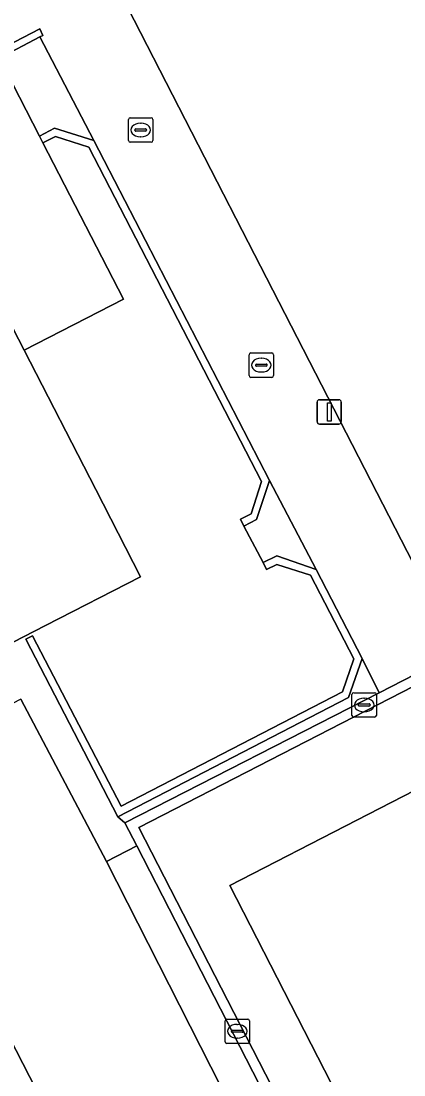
# Model space of a CAD drawing. Extents: x 158835 to 160077, y 386387 to 387778.
# Drawn here: x 159417.43 to 159433.09, y 387322.98 to 387366.1 of the extents above; entities that cross this region are included whole.
import ezdxf

# ---------------------------------------------------------------- set-up
doc = ezdxf.new("R2010")
doc.units = 0
for name, color, linetype in [('IMGEO_Groenvoorziening', 7, 'Continuous'), ('IMGEO_Hek', 7, 'Continuous'), ('IMGEO_Kolk', 7, 'Continuous'), ('IMGEO_Lichtmast', 7, 'Continuous'), ('IMGEO_Muur', 7, 'Continuous'), ('IMGEO_Pand', 7, 'Continuous'), ('IMGEO_Rijbaan_lokaal_open', 7, 'Continuous'), ('IMGEO_Terreindeel_gesloten', 7, 'Continuous'), ('IMGEO_Terreindeel_open', 7, 'Continuous'), ('IMGEO_Voetpad_open', 7, 'Continuous')]:
    doc.layers.add(name, color=color, linetype=linetype)

msp = doc.modelspace()

# ---------------------------------------------------------------- linework, layer by layer
at = {"layer": 'IMGEO_Groenvoorziening'}
for points in [[(159462.362, 387250.137), (159420.921, 387331.715), (159417.429, 387338.352), (159412.769, 387335.949), (159411.43, 387335.294), (159456.655, 387247.04), (159462.423, 387250.008)], [(159456.655, 387247.04), (159411.43, 387335.294), (159410.654, 387334.916), (159455.847, 387246.624)], [(159463.922, 387250.956), (159463.774, 387251.258), (159422.162, 387332.358), (159420.921, 387331.715), (159462.362, 387250.137)]]:
    msp.add_lwpolyline(points, close=True, dxfattribs=at)
at = {"layer": 'IMGEO_Hek'}
for points in [[(159425.452, 387359.525), (159417.627, 387374.79)], [(159450.929, 387350.385), (159434.473, 387341.962), (159426.481, 387357.531)], [(159448.962, 387285.874), (159425.973, 387330.728), (159441.556, 387338.759)]]:
    msp.add_lwpolyline(points, dxfattribs=at)
at = {"layer": 'IMGEO_Kolk'}
for p, q in [((159421.826, 387361.221), (159421.826, 387362.073)), ((159421.901, 387362.147), (159422.753, 387362.147)), ((159422.314, 387361.927), (159422.339, 387361.927)), ((159422.827, 387362.073), (159422.827, 387361.221)), ((159422.085, 387361.641), (159422.085, 387361.653)), ((159422.523, 387361.604), (159422.125, 387361.604)), ((159422.128, 387361.69), (159422.526, 387361.69)), ((159422.569, 387361.653), (159422.569, 387361.641)), ((159422.753, 387361.147), (159421.901, 387361.147)), ((159422.337, 387361.367), (159422.312, 387361.367)), ((159426.759, 387351.599), (159426.759, 387352.451)), ((159426.834, 387352.525), (159427.686, 387352.525)), ((159427.76, 387352.451), (159427.76, 387351.599)), ((159427.018, 387352.019), (159427.018, 387352.031)), ((159427.456, 387351.982), (159427.058, 387351.982)), ((159427.061, 387352.068), (159427.459, 387352.068)), ((159427.247, 387352.305), (159427.272, 387352.305)), ((159427.502, 387352.031), (159427.502, 387352.019)), ((159427.686, 387351.525), (159426.834, 387351.525)), ((159427.27, 387351.745), (159427.245, 387351.745)), ((159431.042, 387338.621), (159431.894, 387338.621)), ((159430.967, 387337.695), (159430.967, 387338.547)), ((159431.269, 387338.164), (159431.667, 387338.164)), ((159431.455, 387338.401), (159431.48, 387338.401)), ((159431.968, 387338.547), (159431.968, 387337.695)), ((159431.226, 387338.115), (159431.226, 387338.127)), ((159431.664, 387338.078), (159431.266, 387338.078)), ((159431.478, 387337.841), (159431.453, 387337.841)), ((159431.71, 387338.127), (159431.71, 387338.115)), ((159431.894, 387337.621), (159431.042, 387337.621)), ((159425.85, 387325.27), (159426.702, 387325.27)), ((159425.775, 387324.344), (159425.775, 387325.196)), ((159426.077, 387324.813), (159426.475, 387324.813)), ((159426.263, 387325.05), (159426.288, 387325.05)), ((159426.776, 387325.196), (159426.776, 387324.344)), ((159426.034, 387324.764), (159426.034, 387324.776)), ((159426.472, 387324.727), (159426.074, 387324.727)), ((159426.286, 387324.49), (159426.261, 387324.49)), ((159426.518, 387324.776), (159426.518, 387324.764)), ((159426.702, 387324.27), (159425.85, 387324.27))]:
    msp.add_line(p, q, dxfattribs=at)
for points in [[(159421.826, 387361.221), (159421.826, 387362.073)], [(159421.901, 387362.147), (159422.753, 387362.147)], [(159422.827, 387362.073), (159422.827, 387361.221)], [(159422.753, 387361.147), (159421.901, 387361.147)], [(159426.759, 387351.599), (159426.759, 387352.451)], [(159426.834, 387352.525), (159427.686, 387352.525)], [(159427.76, 387352.451), (159427.76, 387351.599)], [(159427.686, 387351.525), (159426.834, 387351.525)], [(159431.042, 387338.621), (159431.894, 387338.621)], [(159430.967, 387337.695), (159430.967, 387338.547)], [(159431.968, 387338.547), (159431.968, 387337.695)], [(159431.894, 387337.621), (159431.042, 387337.621)], [(159425.85, 387325.27), (159426.702, 387325.27)], [(159425.775, 387324.344), (159425.775, 387325.196)], [(159426.776, 387325.196), (159426.776, 387324.344)], [(159426.702, 387324.27), (159425.85, 387324.27)]]:
    msp.add_lwpolyline(points, dxfattribs=at)
for centre, radius, start, end in [((159421.903, 387362.071), 0.0765, 91.552, 178.448), ((159421.903, 387362.071), 0.0765, 91.552, 178.448), ((159422.751, 387362.071), 0.0765, 1.552, 88.448), ((159422.751, 387362.071), 0.0765, 1.552, 88.448), ((159422.125, 387361.65), 0.0403, 85.8775, 175.7526), ((159422.122, 387361.64), 0.0366, 178.938, 274.7102), ((159422.526, 387361.647), 0.043, 264.8664, 352.4533), ((159422.53, 387361.652), 0.0386, 1.7309, 96.639), ((159421.903, 387361.223), 0.0765, 181.552, 268.448), ((159421.903, 387361.223), 0.0765, 181.552, 268.448), ((159422.751, 387361.223), 0.0765, 271.552, 358.448), ((159422.751, 387361.223), 0.0765, 271.552, 358.448), ((159426.836, 387352.449), 0.0765, 91.552, 178.448), ((159426.836, 387352.449), 0.0765, 91.552, 178.448), ((159427.684, 387352.449), 0.0765, 1.552, 88.448), ((159427.684, 387352.449), 0.0765, 1.552, 88.448), ((159427.058, 387352.028), 0.0403, 85.8775, 175.7526), ((159427.055, 387352.018), 0.0366, 178.938, 274.7102), ((159427.459, 387352.025), 0.043, 264.8664, 352.4533), ((159427.463, 387352.03), 0.0386, 1.7309, 96.639), ((159426.836, 387351.601), 0.0765, 181.552, 268.448), ((159426.836, 387351.601), 0.0765, 181.552, 268.448), ((159427.684, 387351.601), 0.0765, 271.552, 358.448), ((159427.684, 387351.601), 0.0765, 271.552, 358.448), ((159431.044, 387338.545), 0.0765, 91.552, 178.448), ((159431.044, 387338.545), 0.0765, 91.552, 178.448), ((159431.892, 387338.545), 0.0765, 1.552, 88.448), ((159431.892, 387338.545), 0.0765, 1.552, 88.448), ((159431.266, 387338.124), 0.0403, 85.8775, 175.7526), ((159431.671, 387338.126), 0.0386, 1.7309, 96.639), ((159431.263, 387338.114), 0.0366, 178.938, 274.7102), ((159431.667, 387338.121), 0.043, 264.8664, 352.4533), ((159431.044, 387337.697), 0.0765, 181.552, 268.448), ((159431.044, 387337.697), 0.0765, 181.552, 268.448), ((159431.892, 387337.697), 0.0765, 271.552, 358.448), ((159431.892, 387337.697), 0.0765, 271.552, 358.448), ((159425.852, 387325.194), 0.0765, 91.552, 178.448), ((159425.852, 387325.194), 0.0765, 91.552, 178.448), ((159426.7, 387325.194), 0.0765, 1.552, 88.448), ((159426.7, 387325.194), 0.0765, 1.552, 88.448), ((159426.074, 387324.773), 0.0403, 85.8775, 175.7526), ((159426.479, 387324.775), 0.0386, 1.7309, 96.639), ((159426.071, 387324.763), 0.0366, 178.938, 274.7102), ((159426.475, 387324.77), 0.043, 264.8664, 352.4533), ((159425.852, 387324.346), 0.0765, 181.552, 268.448), ((159425.852, 387324.346), 0.0765, 181.552, 268.448), ((159426.7, 387324.346), 0.0765, 271.552, 358.448), ((159426.7, 387324.346), 0.0765, 271.552, 358.448)]:
    msp.add_arc(centre, radius, start, end, dxfattribs=at)
for centre, major_axis, ratio, start_param, end_param in [((159422.313, 387361.647), (-0.387, 0.002), 0.722429, 4.712389, 7.853982), ((159422.338, 387361.647), (-0.39, 0.002), 0.717154, 1.570796, 4.712389), ((159427.246, 387352.025), (-0.387, 0.002), 0.722429, 4.712389, 7.853982), ((159427.271, 387352.025), (-0.39, 0.002), 0.717154, 1.570796, 4.712389), ((159431.454, 387338.121), (-0.387, 0.002), 0.722429, 4.712389, 7.853982), ((159431.479, 387338.121), (-0.39, 0.002), 0.717154, 1.570796, 4.712389), ((159426.262, 387324.77), (-0.387, 0.002), 0.722429, 4.712389, 7.853982), ((159426.287, 387324.77), (-0.39, 0.002), 0.717154, 1.570796, 4.712389)]:
    msp.add_ellipse(centre, major_axis=major_axis, ratio=ratio, start_param=start_param, end_param=end_param, dxfattribs=at)
at = {"layer": 'IMGEO_Lichtmast'}
for p, q in [((159429.542, 387349.713), (159429.542, 387350.513)), ((159429.542, 387350.513), (159429.542, 387349.713)), ((159429.642, 387350.613), (159430.432, 387350.613)), ((159430.432, 387350.613), (159429.642, 387350.613)), ((159430.532, 387350.513), (159430.532, 387349.713)), ((159430.532, 387349.713), (159430.532, 387350.513)), ((159430.432, 387349.613), (159429.642, 387349.613)), ((159429.642, 387349.613), (159430.432, 387349.613))]:
    msp.add_line(p, q, dxfattribs=at)
msp.add_lwpolyline([(159429.962, 387350.488), (159430.112, 387350.488), (159430.112, 387349.738), (159429.962, 387349.738), (159429.962, 387350.488)], dxfattribs=at)
for centre, start, end in [((159429.642, 387350.513), 90, 180), ((159429.642, 387350.513), 90, 180), ((159430.432, 387350.513), 0, 90), ((159430.432, 387350.513), 360, 90), ((159429.642, 387349.713), 180, 270), ((159429.642, 387349.713), 180, 270), ((159430.432, 387349.713), 270, 0), ((159430.432, 387349.713), 270, 0)]:
    msp.add_arc(centre, 0.1, start, end, dxfattribs=at)
at = {"layer": 'IMGEO_Muur'}
for points in [[(159418.325, 387365.518), (159418.196, 387365.785), (159412.344, 387362.745), (159412.475, 387362.49), (159416.539, 387364.584), (159418.205, 387365.455)], [(159418.32, 387361.127), (159418.839, 387361.381), (159420.2, 387360.949), (159427.272, 387347.27), (159426.838, 387345.936), (159426.415, 387345.721), (159426.547, 387345.441), (159427.069, 387345.71), (159427.601, 387347.307), (159420.41, 387361.212), (159418.8, 387361.724), (159418.184, 387361.39)], [(159430.831, 387338.429), (159431.391, 387340.018), (159429.503, 387343.67), (159427.896, 387344.224), (159427.339, 387343.947), (159427.477, 387343.662), (159427.897, 387343.873), (159429.266, 387343.436), (159431.047, 387340.009), (159430.577, 387338.653), (159421.531, 387333.982), (159417.904, 387340.956), (159417.625, 387340.815), (159421.398, 387333.542)]]:
    msp.add_lwpolyline(points, close=True, dxfattribs=at)
at = {"layer": 'IMGEO_Pand'}
msp.add_lwpolyline([(159412.475, 387362.49), (159412.344, 387362.745), (159411.382, 387362.246), (159410.437, 387364.06), (159413.669, 387365.738), (159413.521, 387366.021), (159409.926, 387372.901), (159401.841, 387368.769), (159401.709, 387368.702), (159405.322, 387361.71), (159402.106, 387360.048), (159401.422, 387361.372), (159401.318, 387361.319), (159399.05, 387360.147), (159398.046, 387359.628), (159409.793, 387336.893), (159413.102, 387338.631), (159418.439, 387341.373), (159422.323, 387343.369), (159420.486, 387346.944), (159417.555, 387352.632)], close=True, dxfattribs=at)
at = {"layer": 'IMGEO_Rijbaan_lokaal_open'}
msp.add_lwpolyline([(159417.244, 387367.584), (159413.669, 387365.738), (159410.437, 387364.06), (159411.382, 387362.246), (159412.344, 387362.745), (159418.196, 387365.785), (159418.325, 387365.518), (159418.205, 387365.455), (159420.41, 387361.212), (159427.601, 387347.307), (159429.503, 387343.67), (159431.391, 387340.018), (159432.073, 387338.616), (159451.769, 387348.744), (159450.929, 387350.385), (159434.473, 387341.962), (159426.481, 387357.531), (159425.452, 387359.525), (159417.627, 387374.79)], dxfattribs=at)
msp.add_lwpolyline([(159451.769, 387348.744), (159432.073, 387338.616), (159421.676, 387333.304), (159422.162, 387332.358), (159463.774, 387251.258), (159464.173, 387251.43), (159422.25, 387333.111), (159456.946, 387350.947), (159458.657, 387347.608), (159481.807, 387302.728), (159482.711, 387300.982), (159498.538, 387270.391), (159499.29, 387268.939), (159499.538, 387269.066), (159457.231, 387351.553), (159452.218, 387348.975)], close=True, dxfattribs=at)
at = {"layer": 'IMGEO_Terreindeel_gesloten'}
for points in [[(159418.184, 387361.39), (159418.8, 387361.724), (159420.41, 387361.212), (159418.205, 387365.455), (159416.539, 387364.584)], [(159426.547, 387345.441), (159427.339, 387343.947), (159427.896, 387344.224), (159429.503, 387343.67), (159427.601, 387347.307), (159427.069, 387345.71)]]:
    msp.add_lwpolyline(points, close=True, dxfattribs=at)
at = {"layer": 'IMGEO_Terreindeel_open'}
for points in [[(159434.17, 387383.193), (159434.168, 387383.192), (159417.627, 387374.79), (159425.452, 387359.525), (159426.481, 387357.531), (159434.473, 387341.962), (159450.929, 387350.385), (159451.037, 387350.441)], [(159458.657, 387347.608), (159443.61, 387339.777), (159441.556, 387338.759), (159425.973, 387330.728), (159448.962, 387285.874), (159481.807, 387302.728)]]:
    msp.add_lwpolyline(points, close=True, dxfattribs=at)
at = {"layer": 'IMGEO_Voetpad_open'}
for points in [[(159421.618, 387354.725), (159418.32, 387361.127), (159418.184, 387361.39), (159416.539, 387364.584), (159412.475, 387362.49), (159417.555, 387352.632)], [(159443.61, 387339.777), (159458.657, 387347.608), (159456.946, 387350.947), (159422.25, 387333.111), (159464.173, 387251.43), (159463.774, 387251.258), (159463.922, 387250.956), (159462.362, 387250.137), (159462.423, 387250.008), (159464.938, 387251.302), (159466.346, 387252.026), (159465.591, 387253.495), (159449.864, 387284.117), (159448.962, 387285.874), (159425.973, 387330.728), (159441.556, 387338.759)], [(159421.676, 387333.304), (159432.073, 387338.616), (159431.391, 387340.018), (159430.831, 387338.429), (159421.398, 387333.542)]]:
    msp.add_lwpolyline(points, close=True, dxfattribs=at)
msp.add_lwpolyline([(159417.429, 387338.352), (159420.921, 387331.715), (159422.162, 387332.358), (159421.676, 387333.304), (159421.398, 387333.542), (159417.625, 387340.815), (159417.904, 387340.956), (159421.531, 387333.982), (159430.577, 387338.653), (159431.047, 387340.009), (159429.266, 387343.436), (159427.897, 387343.873), (159427.477, 387343.662), (159427.339, 387343.947), (159426.547, 387345.441), (159426.415, 387345.721), (159426.838, 387345.936), (159427.272, 387347.27), (159420.2, 387360.949), (159418.839, 387361.381), (159418.32, 387361.127), (159421.618, 387354.725), (159417.555, 387352.632), (159420.486, 387346.944), (159422.323, 387343.369), (159418.439, 387341.373), (159413.102, 387338.631)], dxfattribs=at)

doc.saveas('drawing.dxf')
